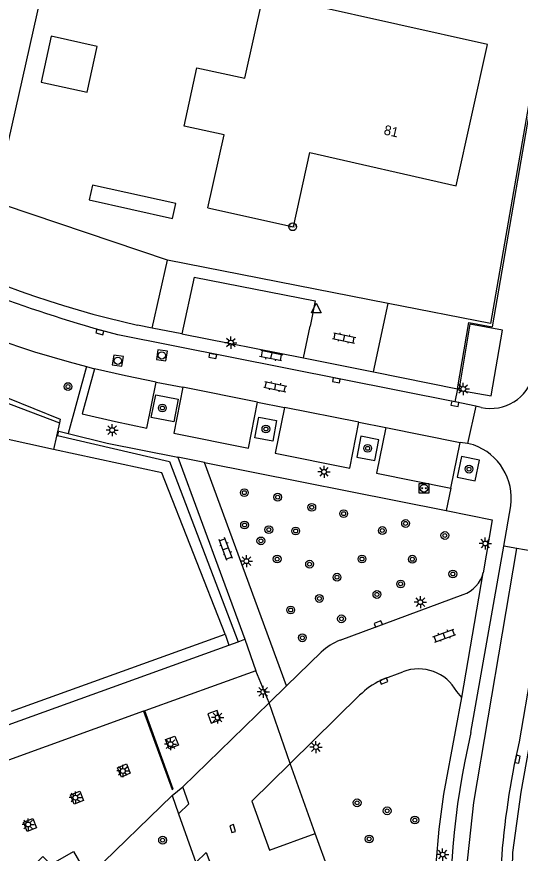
# Model space of a CAD drawing. Extents: x 124000 to 128010, y 398999 to 403000.
# Drawn here: x 127197.2 to 127249, y 399865.1 to 399951.2 of the extents above; entities that cross this region are included whole.
import ezdxf

# ---------------------------------------------------------------- set-up
doc = ezdxf.new("R2010")
doc.units = 0
for name, color, linetype in [('gg-afsc-erfafscheiding', 7, 'Continuous'), ('gg-afsc-faunaraster', 7, 'Continuous'), ('gg-afsc-muur', 7, 'Continuous'), ('gg-anno-huisnummerreeks BGT', 7, 'Continuous'), ('gg-bbg-bijgebouw', 7, 'Continuous'), ('gg-bbg-gedigitaliseerde bebouwing', 7, 'Continuous'), ('gg-bbg-hoofdgebouw', 7, 'Continuous'), ('gg-bbg-luifel en loopbrug', 7, 'Continuous'), ('gg-knt-verharding', 7, 'Continuous'), ('gg-knt-verharding nz', 7, 'Continuous'), ('gg-kwrk-keermuur', 7, 'Continuous'), ('gt-grn-afwateringsgoot', 7, 'Continuous'), ('gt-grn-groengrens', 7, 'Continuous'), ('gt-grn-weggrens', 7, 'Continuous'), ('gt-symb-boom', 7, 'Continuous'), ('gt-symb-hoogtemerk', 7, 'Continuous'), ('gt-symb-klinker verharding', 7, 'Continuous'), ('gt-symb-kolk', 7, 'Continuous'), ('gt-symb-laadpunt elektrisch vervoer', 7, 'Continuous'), ('gt-symb-lichtmast', 7, 'Continuous'), ('gt-symb-rioolschacht', 7, 'Continuous'), ('gt-symb-waterafsluiter', 7, 'Continuous')]:
    doc.layers.add(name, color=color, linetype=linetype)

# ---------------------------------------------------------------- blocks, each defined once
blk = doc.blocks.new('gt0-BOOM')
at = {"layer": 'gt-symb-boom'}
for radius in [0.4, 0.2]:
    blk.add_circle((0, 0), radius, dxfattribs=at)
blk = doc.blocks.new('gt0-LMAST')
at = {"layer": 'gt-symb-lichtmast'}
for p, q in [((-0.182, 0.173), (-0.447, 0.438)), ((-0.005, 0.246), (-0.005, 0.621)), ((0.172, 0.173), (0.437, 0.438)), ((-0.255, -0.004), (-0.63, -0.004)), ((-0.182, -0.181), (-0.447, -0.446)), ((-0.005, -0.254), (-0.005, -0.629)), ((0.437, -0.446), (0.172, -0.181)), ((0.245, -0.004), (0.62, -0.004))]:
    blk.add_line(p, q, dxfattribs=at)
blk.add_circle((-0.005, -0.004), 0.25, dxfattribs=at)
blk = doc.blocks.new('gt0-HMERK')
at = {"layer": 'gt-symb-hoogtemerk'}
blk.add_circle((0, 0), 0.4, dxfattribs=at)
blk.add_text('N.A.P', height=0.2, dxfattribs=at).set_placement((-0.354, -0.1))
blk = doc.blocks.new('gt0-WAFSL')
at = {"layer": 'gt-symb-waterafsluiter'}
for p, q in [((-0.5, -0.333), (0, 0.667)), ((0, 0.667), (0.5, -0.333)), ((0.5, -0.333), (-0.5, -0.333))]:
    blk.add_line(p, q, dxfattribs=at)
blk = doc.blocks.new('gt0-KOLK')
at = {"layer": 'gt-symb-kolk'}
blk.add_lwpolyline([(0, 0), (0.375, 0), (0.375, 0.4), (-0.375, 0.4), (-0.375, 0), (0, 0)], dxfattribs=at)
blk = doc.blocks.new('gt0-KL1')
at = {"layer": 'gt-symb-klinker verharding'}
for p, q in [((-1.15, 0.3), (1.15, 0.3)), ((-1, -0.3), (-1, 0.3)), ((-0.5, 0.3), (-0.5, 0.45)), ((0, -0.3), (0, 0.3)), ((0.5, 0.3), (0.5, 0.45)), ((1, -0.3), (1, 0.3)), ((-1.15, -0.3), (1.15, -0.3)), ((-0.5, -0.45), (-0.5, -0.3)), ((0.5, -0.45), (0.5, -0.3))]:
    blk.add_line(p, q, dxfattribs=at)
blk = doc.blocks.new('gt0-RS')
at = {"layer": 'gt-symb-rioolschacht'}
blk.add_lwpolyline([(-0.5, -0.5), (0.5, -0.5), (0.5, 0.5), (-0.5, 0.5)], close=True, dxfattribs=at)
blk.add_circle((0, 0), 0.375, dxfattribs=at)
blk = doc.blocks.new('gt0-LEV')
at = {"layer": 'gt-symb-laadpunt elektrisch vervoer'}
blk.add_lwpolyline([(-0.486, 0.501), (0.486, 0.501), (0.486, -0.499), (-0.486, -0.499)], close=True, dxfattribs=at)
for centre, radius in [((0, 0), 0.393), ((-0.186, 0), 0.0566), ((0.186, 0), 0.0566)]:
    blk.add_circle(centre, radius, dxfattribs=at)

msp = doc.modelspace()

# ---------------------------------------------------------------- linework, layer by layer
at = {"layer": 'gg-afsc-erfafscheiding'}
for p, q in [((127194.993, 399932.167), (127205.1, 399977.123)), ((127212.734, 399926.169), (127195.98, 399931.833)), ((127235.431, 399921.706), (127212.734, 399926.169)), ((127201.435, 399908.099), (127201.564, 399908.543))]:
    msp.add_line(p, q, dxfattribs=at)
msp.add_lwpolyline([(127254.024, 399966.113), (127245.93, 399919.643), (127235.431, 399921.706)], dxfattribs=at)
at = {"layer": 'gg-afsc-faunaraster'}
for p, q in [((127201.63, 399909.404), (127201.038, 399906.679)), ((127196.702, 399879.735), (127218.659, 399887.661)), ((127218.659, 399887.661), (127219.061, 399886.548))]:
    msp.add_line(p, q, dxfattribs=at)
for points in [[(127180.11, 399918.678), (127192.599, 399913.402), (127196.282, 399911.995), (127201.716, 399909.797), (127201.63, 399909.404)], [(127201.038, 399906.679), (127195.767, 399907.824), (127193.768, 399908.172)], [(127218.659, 399887.661), (127212.161, 399904.262), (127201.038, 399906.679)]]:
    msp.add_lwpolyline(points, dxfattribs=at)
at = {"layer": 'gg-afsc-muur'}
msp.add_line((127243.052, 399825.407), (127227.937, 399867.166), dxfattribs=at)
at = {"layer": 'gg-bbg-bijgebouw'}
msp.add_line((127227.937, 399867.166), (127225.358, 399874.372), dxfattribs=at)
msp.add_lwpolyline([(127225.358, 399874.372), (127221.399, 399870.486), (127223.225, 399865.45), (127227.937, 399867.166)], dxfattribs=at)
at = {"layer": 'gg-bbg-gedigitaliseerde bebouwing'}
msp.add_line((127220.679, 399944.873), (127222.606, 399953.515), dxfattribs=at)
at = {"layer": 'gg-bbg-hoofdgebouw'}
for points in [[(127242.431, 399933.82), (127245.627, 399948.338), (127227.19, 399952.484)], [(127216.891, 399931.54), (127218.557, 399939.051), (127214.445, 399939.963), (127215.775, 399945.96), (127220.679, 399944.873)], [(127216.891, 399931.54), (127225.681, 399929.58), (127227.361, 399937.23), (127242.431, 399933.82)], [(127184.197, 399868.22), (127191.956, 399872.056), (127194.545, 399867.025), (127197.26, 399862.061), (127198, 399862.398), (127197.753, 399862.656), (127199.93, 399864.797), (127200.752, 399863.967), (127203.088, 399865.299), (127204.588, 399862.681)]]:
    msp.add_lwpolyline(points, dxfattribs=at)
at = {"layer": 'gg-bbg-luifel en loopbrug'}
for points in [[(127204.474, 399943.435), (127205.522, 399948.16), (127200.797, 399949.208), (127199.749, 399944.483), (127204.474, 399943.435)], [(127213.598, 399931.986), (127205.022, 399933.888), (127204.681, 399932.351), (127213.257, 399930.449), (127213.598, 399931.986)]]:
    msp.add_lwpolyline(points, dxfattribs=at)
at = {"layer": 'gg-knt-verharding'}
for p, q in [((127252.766, 399957.986), (127246.105, 399919.311)), ((127211.175, 399919.172), (127212.734, 399926.169)), ((127215.477, 399924.408), (127214.234, 399918.562)), ((127233.914, 399914.652), (127235.431, 399921.706)), ((127211.175, 399919.172), (127209.644, 399919.474)), ((127214.234, 399918.562), (127211.175, 399919.172)), ((127226.725, 399916.097), (127227.394, 399919.366)), ((127214.234, 399918.562), (127226.725, 399916.097)), ((127226.725, 399916.097), (127233.914, 399914.652)), ((127204.425, 399915.203), (127202.547, 399908.322)), ((127204.425, 399915.203), (127205.254, 399914.981)), ((127233.914, 399914.652), (127242.563, 399912.923)), ((127211.59, 399913.602), (127214.313, 399913.076)), ((127221.992, 399911.546), (127224.764, 399910.994)), ((127244.424, 399911.116), (127243.594, 399907.274)), ((127232.42, 399909.493), (127235.184, 399908.933)), ((127241.863, 399902.699), (127242.841, 399907.4)), ((127243.594, 399907.274), (127242.841, 399907.4)), ((127213.811, 399905.887), (127220.694, 399887.138)), ((127224.977, 399882.358), (127216.56, 399905.335)), ((127216.56, 399905.335), (127241.403, 399900.387)), ((127243.929, 399877.535), (127247.328, 399896.729)), ((127248.65, 399896.49), (127247.328, 399896.729)), ((127252.214, 399895.846), (127248.65, 399896.49)), ((127230.5, 399887.043), (127243.136, 399891.734)), ((127224.977, 399882.358), (127228.554, 399885.81)), ((127223.193, 399880.613), (127221.824, 399883.898)), ((127250.165, 399883.984), (127248.883, 399876.573)), ((127225.358, 399874.372), (127232.495, 399881.38)), ((127242.98, 399881.139), (127242.474, 399881.76)), ((127242.335, 399877.646), (127242.98, 399881.139)), ((127213.221, 399871.064), (127214.333, 399871.965)), ((127213.888, 399869.187), (127214.941, 399870.221))]:
    msp.add_line(p, q, dxfattribs=at)
for points in [[(127215.477, 399924.408), (127227.926, 399921.988), (127227.394, 399919.366)], [(127242.563, 399912.923), (127243.717, 399919.731), (127246.105, 399919.311)], [(127205.254, 399914.981), (127203.985, 399910.357), (127207.399, 399909.552), (127210.621, 399908.88), (127211.59, 399913.602)], [(127214.313, 399913.076), (127213.379, 399908.339), (127221.054, 399906.824), (127221.992, 399911.546)], [(127213.4, 399909.515), (127211.057, 399909.973), (127211.533, 399912.305), (127213.855, 399911.856), (127213.4, 399909.515)], [(127224.764, 399910.994), (127223.805, 399906.305), (127231.471, 399904.763), (127232.42, 399909.493)], [(127222.116, 399910.009), (127223.959, 399909.665), (127223.559, 399907.518), (127221.715, 399907.862), (127222.116, 399910.009)], [(127235.184, 399908.933), (127234.225, 399904.221), (127241.863, 399902.699)], [(127202.547, 399908.322), (127206.56, 399907.318), (127213.811, 399905.887)], [(127232.216, 399905.886), (127234.067, 399905.527), (127234.483, 399907.671), (127232.631, 399908.03), (127232.216, 399905.886)], [(127242.53, 399903.821), (127244.372, 399903.443), (127244.811, 399905.584), (127242.97, 399905.961), (127242.53, 399903.821)], [(127241.403, 399900.387), (127246.117, 399899.448), (127245.188, 399893.997)], [(127234.661, 399882.908), (127234.907, 399883.038), (127236.943, 399883.79)], [(127217.837, 399879.796), (127216.902, 399879.464), (127217.229, 399878.504), (127218.164, 399878.836), (127217.837, 399879.796)], [(127212.544, 399876.821), (127213.485, 399877.168), (127213.864, 399876.23), (127212.923, 399875.883), (127212.544, 399876.821)], [(127251.187, 399813.334), (127245.995, 399827.704), (127244.424, 399832.584), (127243.028, 399837.517), (127241.961, 399841.886), (127241.087, 399846.297), (127240.582, 399849.938), (127240.268, 399853.601), (127240.134, 399857.028), (127240.161, 399860.458), (127240.346, 399864.028), (127240.674, 399867.587), (127241.134, 399871.189), (127242.335, 399877.646)], [(127207.611, 399873.914), (127208.518, 399874.319), (127208.911, 399873.368), (127208.004, 399872.963), (127207.611, 399873.914)], [(127202.78, 399871.135), (127203.727, 399871.498), (127204.102, 399870.535), (127203.155, 399870.171), (127202.78, 399871.135)], [(127197.954, 399868.331), (127198.911, 399868.701), (127199.272, 399867.742), (127198.315, 399867.372), (127197.954, 399868.331)]]:
    msp.add_lwpolyline(points, dxfattribs=at)
for centre, radius, start, end in [((127231.149, 400018.228), 106.434, 223.68969, 255.4585), ((127232.035, 400019.329), 102.335, 229.27921, 257.36158), ((127242.106, 399894.73), 3.168, 288.97124, 346.62774), ((127232.63, 399881.529), 5.911, 111.12152, 133.59578), ((127238.558, 399879.642), 4.452, 28.41407, 111.27741), ((127238.131, 399875.69), 8.008, 115.67473, 134.72722), ((127324.282, 399858.797), 82.509, 166.87338, 199.87174), ((127329.233, 399858.275), 82.408, 167.17074, 184.70093)]:
    msp.add_arc(centre, radius, start, end, dxfattribs=at)
at = {"layer": 'gg-knt-verharding nz'}
for p, q in [((127221.992, 399911.546), (127214.313, 399913.076)), ((127232.42, 399909.493), (127224.764, 399910.994)), ((127244.992, 399911.001), (127244.424, 399911.116)), ((127235.184, 399908.933), (127242.841, 399907.4)), ((127244.201, 399907.142), (127243.594, 399907.274)), ((127247.328, 399896.729), (127248.035, 399900.868))]:
    msp.add_line(p, q, dxfattribs=at)
for points in [[(127242.683, 399912.773), (127246.022, 399912.182), (127247.193, 399918.953), (127243.819, 399919.587), (127242.683, 399912.773)], [(127242.293, 399911.573), (127207.641, 399918.461), (127205.858, 399918.949)], [(127211.59, 399913.602), (127208.412, 399914.244), (127205.254, 399914.981)], [(127244.424, 399911.116), (127242.328, 399911.566), (127242.293, 399911.573)], [(127287.889, 399720.965), (127248.16, 399831.308), (127246.609, 399836.493), (127245.253, 399841.824), (127243.765, 399849.248), (127243.291, 399854.837), (127243.291, 399861.815), (127244.247, 399870.333), (127248.65, 399896.49)]]:
    msp.add_lwpolyline(points, dxfattribs=at)
for centre, radius, start, end in [((127252.013, 400077.298), 164.938, 249.14258, 253.74975), ((127245.957, 399915.423), 4.526, 257.69151, 346.18079), ((127242.231, 399901.63), 5.854, 352.52333, 70.33432)]:
    msp.add_arc(centre, radius, start, end, dxfattribs=at)
at = {"layer": 'gg-kwrk-keermuur'}
for p, q in [((127219.061, 399886.548), (127219.991, 399886.884)), ((127219.991, 399886.884), (127220.694, 399887.138)), ((127220.694, 399887.138), (127221.824, 399883.898)), ((127221.824, 399883.898), (127210.421, 399879.776)), ((127223.193, 399880.613), (127214.333, 399871.965)), ((127210.29, 399879.729), (127183.511, 399870.048)), ((127210.421, 399879.776), (127210.29, 399879.729)), ((127214.941, 399870.221), (127214.333, 399871.965)), ((127204.588, 399862.681), (127213.221, 399871.064)), ((127213.221, 399871.064), (127213.888, 399869.187))]:
    msp.add_line(p, q, dxfattribs=at)
for points in [[(127183.511, 399870.048), (127182.301, 399873.274), (127219.061, 399886.548)], [(127213.888, 399869.187), (127215.665, 399864.185), (127216.704, 399865.189), (127217.433, 399863.315)]]:
    msp.add_lwpolyline(points, dxfattribs=at)
at = {"layer": 'gt-grn-afwateringsgoot'}
msp.add_lwpolyline([(127210.29, 399879.729), (127213.217, 399871.676), (127213.34, 399871.701), (127210.421, 399879.776)], dxfattribs=at)
at = {"layer": 'gt-grn-groengrens'}
msp.add_line((127201.564, 399908.543), (127202.547, 399908.322), dxfattribs=at)
for points in [[(127140.372, 399948.365), (127143.129, 399948.799), (127146.231, 399945.653), (127164.845, 399927.561), (127180.47, 399917.455), (127201.63, 399909.404)], [(127201.435, 399908.099), (127212.95, 399905.434), (127219.991, 399886.884)], [(127252.953, 399893.14), (127250.156, 399877.52), (127249.06, 399871.401), (127248.214, 399865.2), (127248.075, 399859.045), (127248.264, 399851.622), (127248.82, 399846.657), (127250.639, 399838.913), (127251.265, 399836.249), (127254.363, 399826.815), (127266.553, 399793.658), (127278.603, 399760.314), (127290.908, 399727.129), (127298.493, 399704.761), (127300.377, 399705.549)]]:
    msp.add_lwpolyline(points, dxfattribs=at)
at = {"layer": 'gt-grn-weggrens'}
for p, q in [((127242.563, 399912.923), (127242.293, 399911.573)), ((127216.56, 399905.335), (127213.811, 399905.887)), ((127241.863, 399902.699), (127241.403, 399900.387)), ((127242.98, 399881.139), (127245.188, 399893.997)), ((127224.977, 399882.358), (127223.193, 399880.613)), ((127225.358, 399874.372), (127223.193, 399880.613))]:
    msp.add_line(p, q, dxfattribs=at)

# ---------------------------------------------------------------- block references
at = {"layer": 'gt-symb-boom'}
for p in [(127202.521, 399913.149), (127212.22, 399910.939), (127222.859, 399908.78), (127233.317, 399906.793), (127243.734, 399904.651), (127220.643, 399902.228), (127224.071, 399901.767), (127227.572, 399900.726), (127230.85, 399900.071), (127220.665, 399898.902), (127237.213, 399899.062), (127223.161, 399898.425), (127225.914, 399898.281), (127234.819, 399898.335), (127222.342, 399897.266), (127241.252, 399897.824), (127224.017, 399895.396), (127232.735, 399895.4), (127227.346, 399894.876), (127237.909, 399895.382), (127242.074, 399893.861), (127230.168, 399893.53), (127236.703, 399892.838), (127228.357, 399891.341), (127234.269, 399891.755), (127225.402, 399890.157), (127230.627, 399889.246), (127226.609, 399887.295), (127232.234, 399870.313), (127235.322, 399869.485), (127238.166, 399868.537), (127212.239, 399866.469), (127233.474, 399866.595)]:
    msp.add_blockref('gt0-BOOM', p, dxfattribs=at)
at = {"layer": 'gt-symb-hoogtemerk'}
msp.add_blockref('gt0-HMERK', (127225.613, 399929.595), dxfattribs=at)
at = {"layer": 'gt-symb-klinker verharding'}
for p, rotation in [((127230.905, 399918.145), -11.534620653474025), ((127223.399, 399916.324), 168.70129979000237), ((127223.825, 399913.141), -11.534620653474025), ((127218.736, 399896.443), 110.3012499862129), ((127241.189, 399887.517), 19.88516511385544)]:
    msp.add_blockref('gt0-KL1', p, dxfattribs=dict(at, rotation=rotation))
at = {"layer": 'gt-symb-kolk'}
for p, rotation in [((127205.744, 399918.566), -16.496224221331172), ((127217.44, 399916.495), 168.63386214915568), ((127230.133, 399913.986), 168.81367070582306), ((127242.328, 399911.566), 168.75747429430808), ((127234.475, 399888.518), 20.35496118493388), ((127234.907, 399883.038), -159.75249849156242), ((127248.919, 399874.751), 78.17329607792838), ((127219.251, 399867.6), -71.94544753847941)]:
    msp.add_blockref('gt0-KOLK', p, dxfattribs=dict(at, rotation=rotation))
at = {"layer": 'gt-symb-laadpunt elektrisch vervoer'}
msp.add_blockref('gt0-LEV', (127239.108, 399902.687), dxfattribs=at)
at = {"layer": 'gt-symb-lichtmast'}
for p in [(127219.266, 399917.668), (127243.15, 399912.906), (127207.067, 399908.666), (127228.838, 399904.375), (127245.417, 399897.009), (127220.858, 399895.19), (127238.74, 399890.965), (127222.592, 399881.736), (127217.899, 399879.088), (127213.064, 399876.346), (127228.007, 399876.053), (127208.157, 399873.594), (127203.282, 399870.85), (127198.428, 399868.081), (127241.029, 399864.987)]:
    msp.add_blockref('gt0-LMAST', p, dxfattribs=at)
at = {"layer": 'gt-symb-rioolschacht'}
for p, rotation in [((127212.165, 399916.354), -8.397572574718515), ((127207.64, 399915.805), -8.340866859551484)]:
    msp.add_blockref('gt0-RS', p, dxfattribs=dict(at, rotation=rotation))
at = {"layer": 'gt-symb-waterafsluiter'}
msp.add_blockref('gt0-WAFSL', (127228.037, 399921.065), dxfattribs=at)

# ---------------------------------------------------------------- texts
at = {"layer": 'gg-anno-huisnummerreeks BGT'}
msp.add_text('81', height=1, rotation=347.2, dxfattribs=at).set_placement((127234.911, 399939.11))

doc.saveas('drawing.dxf')
